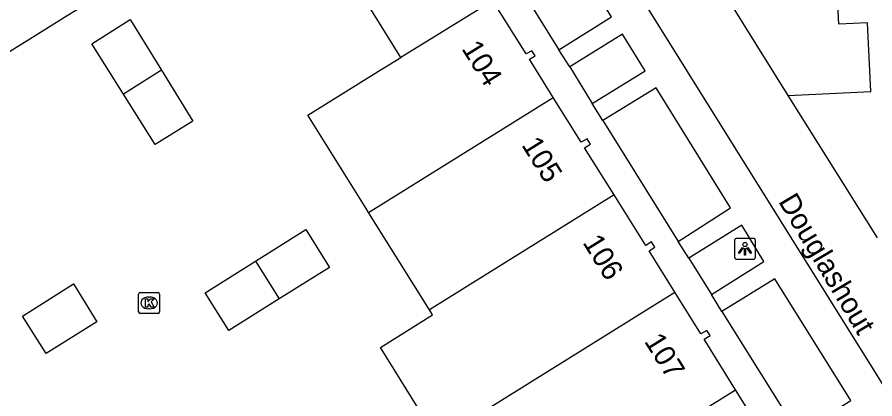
# Model space of a CAD drawing. Extents: x 159280 to 160375, y 384531 to 385872.
# Drawn here: x 159681.2 to 159722.16, y 385486.96 to 385505.21 of the extents above; entities that cross this region are included whole.
import ezdxf

# ---------------------------------------------------------------- set-up
doc = ezdxf.new("R2010")
doc.units = 0
for name, color, linetype in [('IMGEO_Erf', 7, 'Continuous'), ('IMGEO_Groenvoorziening', 7, 'Continuous'), ('IMGEO_Kolk', 7, 'Continuous'), ('IMGEO_Lichtpunt', 7, 'Continuous'), ('IMGEO_Openbare_ruimte_label', 7, 'Continuous'), ('IMGEO_Pand', 7, 'Continuous'), ('IMGEO_Pand_nummerreeks', 7, 'Continuous'), ('IMGEO_Parkeervlak_open', 7, 'Continuous'), ('IMGEO_Rijbaan_lokaal_open', 7, 'Continuous'), ('IMGEO_Voetpad_open', 7, 'Continuous')]:
    doc.layers.add(name, color=color, linetype=linetype)

msp = doc.modelspace()

# ---------------------------------------------------------------- linework, layer by layer
at = {"layer": 'IMGEO_Erf'}
msp.add_lwpolyline([(159699.532, 385503.287), (159697.937, 385505.849), (159700.291, 385507.313), (159703.234, 385509.144)], dxfattribs=at)
at = {"layer": 'IMGEO_Groenvoorziening'}
for points in [[(159705.129, 385506.787), (159707.072, 385503.647)], [(159707.594, 385502.836), (159708.661, 385501.084)], [(159709.175, 385500.275), (159712.765, 385494.481)], [(159713.279, 385493.688), (159714.366, 385491.949)], [(159714.862, 385491.143), (159718.507, 385485.303)]]:
    msp.add_lwpolyline(points, dxfattribs=at)
at = {"layer": 'IMGEO_Kolk'}
for p, q in [((159687.006, 385491.122), (159687.006, 385491.974)), ((159687.081, 385492.048), (159687.933, 385492.048)), ((159687.494, 385491.828), (159687.519, 385491.828)), ((159688.007, 385491.974), (159688.007, 385491.122)), ((159687.933, 385491.048), (159687.081, 385491.048)), ((159687.517, 385491.268), (159687.492, 385491.268))]:
    msp.add_line(p, q, dxfattribs=at)
for points in [[(159687.006, 385491.122), (159687.006, 385491.974)], [(159687.081, 385492.048), (159687.933, 385492.048)], [(159687.327, 385491.748), (159687.45, 385491.748), (159687.45, 385491.597), (159687.58, 385491.748), (159687.744, 385491.748), (159687.598, 385491.597), (159687.751, 385491.348), (159687.599, 385491.348), (159687.514, 385491.512), (159687.45, 385491.445), (159687.45, 385491.348), (159687.327, 385491.348), (159687.327, 385491.748)], [(159688.007, 385491.974), (159688.007, 385491.122)], [(159687.933, 385491.048), (159687.081, 385491.048)]]:
    msp.add_lwpolyline(points, dxfattribs=at)
for centre, start, end in [((159687.083, 385491.972), 91.552, 178.448), ((159687.083, 385491.972), 91.552, 178.448), ((159687.931, 385491.972), 1.552, 88.448), ((159687.931, 385491.972), 1.552, 88.448), ((159687.083, 385491.124), 181.552, 268.448), ((159687.083, 385491.124), 181.552, 268.448), ((159687.931, 385491.124), 271.552, 358.448), ((159687.931, 385491.124), 271.552, 358.448)]:
    msp.add_arc(centre, 0.0765, start, end, dxfattribs=at)
for centre, major_axis, ratio, start_param, end_param in [((159687.493, 385491.548), (-0.387, 0.002), 0.722429, 4.712389, 7.853982), ((159687.518, 385491.548), (-0.39, 0.002), 0.717154, 1.570796, 4.712389)]:
    msp.add_ellipse(centre, major_axis=major_axis, ratio=ratio, start_param=start_param, end_param=end_param, dxfattribs=at)
at = {"layer": 'IMGEO_Lichtpunt'}
for p, q in [((159716.369, 385494.636), (159715.561, 385494.636)), ((159716.369, 385494.636), (159715.561, 385494.636)), ((159715.467, 385494.541), (159715.467, 385493.734)), ((159715.467, 385494.541), (159715.467, 385493.734)), ((159716.463, 385493.734), (159716.463, 385494.541)), ((159716.463, 385493.734), (159716.463, 385494.541)), ((159715.561, 385493.64), (159716.369, 385493.64)), ((159715.561, 385493.64), (159716.369, 385493.64))]:
    msp.add_line(p, q, dxfattribs=at)
for points in [[(159715.841, 385494.205), (159715.88, 385494.177), (159715.692, 385493.915), (159715.654, 385493.942), (159715.841, 385494.205)], [(159715.943, 385494.157), (159715.99, 385494.157), (159715.99, 385493.835), (159715.943, 385493.835), (159715.943, 385494.157)], [(159716.053, 385494.177), (159716.091, 385494.204), (159716.278, 385493.942), (159716.239, 385493.914), (159716.053, 385494.177)]]:
    msp.add_lwpolyline(points, dxfattribs=at)
msp.add_circle((159715.966, 385494.339), 0.0994, dxfattribs=at)
for centre, start, end in [((159715.561, 385494.541), 90, 180), ((159715.561, 385494.541), 90, 180), ((159716.369, 385494.541), 0, 90), ((159716.369, 385494.541), 0, 90), ((159715.561, 385493.734), 180, 270), ((159715.561, 385493.734), 180, 270), ((159716.369, 385493.734), 270, 0), ((159716.369, 385493.734), 270, 360)]:
    msp.add_arc(centre, 0.0946, start, end, dxfattribs=at)
at = {"layer": 'IMGEO_Pand'}
for points in [[(159684.821, 385506.048), (159680.185, 385503.156)], [(159706.808, 385501.372), (159705.669, 385503.196), (159705.946, 385503.368), (159705.787, 385503.606), (159705.506, 385503.453), (159703.914, 385505.999), (159699.532, 385503.287)], [(159686.278, 385501.534), (159684.765, 385503.937), (159686.602, 385505.094), (159688.092, 385502.675)], [(159697.989, 385495.869), (159697.871, 385496.059), (159695.088, 385500.527), (159698.465, 385502.627), (159699.532, 385503.287)], [(159688.092, 385502.675), (159689.591, 385500.24), (159687.791, 385499.13), (159686.278, 385501.534)], [(159688.092, 385502.675), (159686.278, 385501.534)], [(159697.989, 385495.869), (159706.808, 385501.372)], [(159709.711, 385496.716), (159708.301, 385498.966), (159708.585, 385499.14), (159708.418, 385499.399), (159708.142, 385499.235), (159706.808, 385501.372)], [(159709.711, 385496.716), (159700.894, 385491.214)], [(159712.612, 385492.058), (159711.381, 385494.037), (159711.661, 385494.209), (159711.5, 385494.467), (159711.228, 385494.294), (159709.711, 385496.716)], [(159700.894, 385491.214), (159697.989, 385495.869)], [(159692.587, 385493.545), (159694.991, 385495.058), (159696.118, 385493.239), (159693.714, 385491.739)], [(159693.714, 385491.739), (159691.311, 385490.239), (159690.18, 385492.03), (159692.587, 385493.545)], [(159692.587, 385493.545), (159693.714, 385491.739)], [(159682.59, 385489.132), (159681.455, 385490.918), (159683.893, 385492.465), (159685.007, 385490.642), (159682.59, 385489.132)], [(159701.296, 385484.997), (159712.612, 385492.058)], [(159715.511, 385487.399), (159714.012, 385489.81), (159714.293, 385489.985), (159714.136, 385490.235), (159713.851, 385490.066), (159712.612, 385492.058)], [(159700.716, 385485.933), (159698.555, 385489.422), (159701.043, 385490.975), (159700.894, 385491.214)], [(159706.704, 385481.904), (159715.511, 385487.399)], [(159718.413, 385482.742), (159717.089, 385484.87), (159717.372, 385485.048), (159717.212, 385485.298), (159716.923, 385485.128), (159715.511, 385487.399)]]:
    msp.add_lwpolyline(points, dxfattribs=at)
at = {"layer": 'IMGEO_Parkeervlak_open'}
msp.add_lwpolyline([(159718.029, 385501.464), (159721.975, 385501.664), (159721.808, 385504.941), (159720.449, 385504.871), (159720.316, 385507.407), (159718.967, 385507.336), (159718.811, 385509.705), (159713.069, 385509.441)], dxfattribs=at)
at = {"layer": 'IMGEO_Rijbaan_lokaal_open'}
for points in [[(159697.346, 385528.047), (159753.856, 385437.44), (159755.137, 385435.385)], [(159718.029, 385501.464), (159713.069, 385509.441)], [(159722.292, 385494.655), (159718.029, 385501.464)]]:
    msp.add_lwpolyline(points, dxfattribs=at)
at = {"layer": 'IMGEO_Voetpad_open'}
for points in [[(159707.072, 385503.647), (159709.585, 385505.221), (159707.643, 385508.336), (159705.129, 385506.787)], [(159708.661, 385501.084), (159711.19, 385502.646), (159710.107, 385504.399), (159707.594, 385502.836)], [(159707.594, 385502.836), (159707.072, 385503.647)], [(159712.765, 385494.481), (159715.275, 385496.089), (159711.714, 385501.826), (159709.175, 385500.275)], [(159709.175, 385500.275), (159708.661, 385501.084)], [(159714.366, 385491.949), (159716.864, 385493.525), (159715.808, 385495.264), (159713.279, 385493.688)], [(159713.279, 385493.688), (159712.765, 385494.481)], [(159718.507, 385485.303), (159721.01, 385486.885), (159717.389, 385492.707), (159714.862, 385491.143)], [(159714.862, 385491.143), (159714.366, 385491.949)]]:
    msp.add_lwpolyline(points, dxfattribs=at)

# ---------------------------------------------------------------- texts
at = {"layer": 'IMGEO_Openbare_ruimte_label'}
msp.add_text('Douglashout', height=1, rotation=300.7967, dxfattribs=at).set_placement((159717.533, 385496.402))
at = {"layer": 'IMGEO_Pand_nummerreeks'}
for s, rotation, p in [('104', 301.9766, (159702.402, 385503.708)), ('105', 302.0682, (159705.265, 385499.102)), ('106', 301.8792, (159708.186, 385494.439)), ('107', 301.8734, (159711.126, 385489.717))]:
    msp.add_text(s, height=1, rotation=rotation, dxfattribs=at).set_placement(p)

doc.saveas('drawing.dxf')
